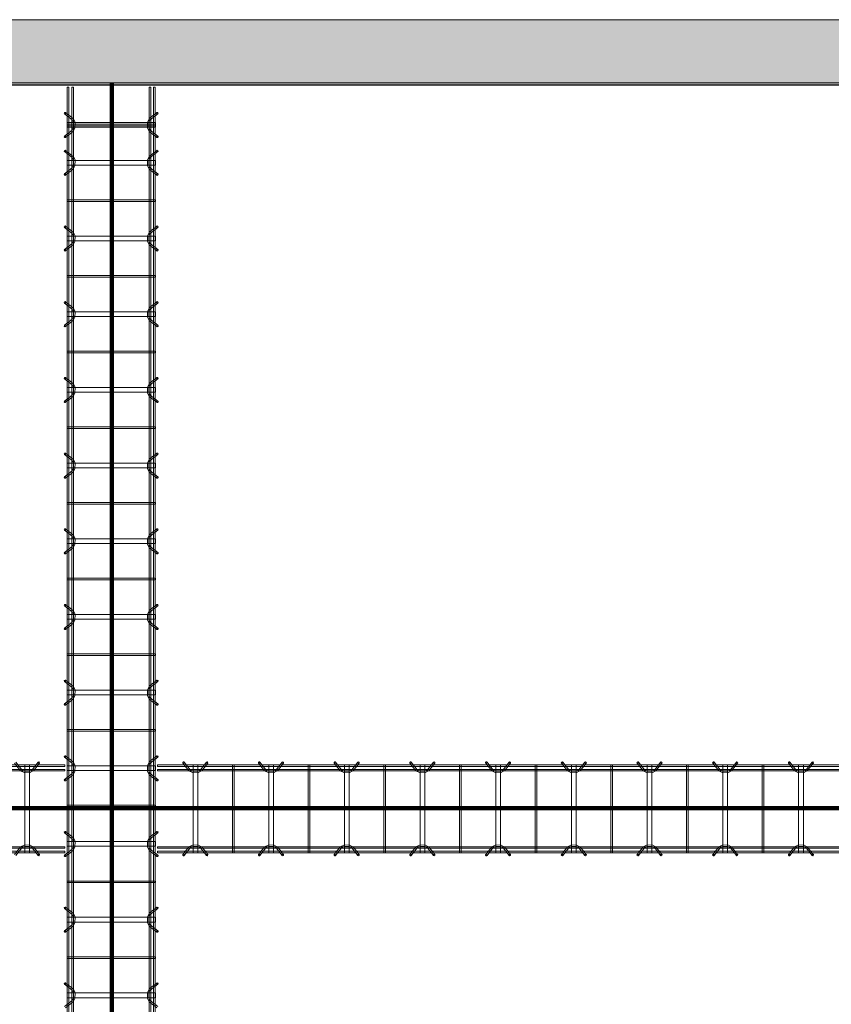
# Model space of a CAD drawing. Header units: inches. Extents: x -4136 to 1945, y -6639 to 12387.
# Tile 442 of 656: x -3332 to -3204, y 11931 to 12087. Entities that reach past the tile are written whole.
import ezdxf

# ---------------------------------------------------------------- set-up
doc = ezdxf.new("R2010")
doc.units = ezdxf.units.IN
doc.header["$MEASUREMENT"] = 0
for name, color, linetype, lineweight in [('A-FLOR', 7, 'Continuous', 9), ('A-GENM', 7, 'Continuous', 9), ('A-WALL-PATT', 7, 'Continuous', 18), ('S-BEAM', 7, 'Continuous', 9), ('S-FNDN', 7, 'Continuous', 9)]:
    doc.layers.add(name, color=color, linetype=linetype, lineweight=lineweight)

# ---------------------------------------------------------------- blocks, each defined once
blk = doc.blocks.new('Dowel bar assembly - Dowel bar assembly-674226-SLAB ON GROUND JOINTS')
at = {"layer": 'S-BEAM', "color": 253, "true_color": 0xaaaaaa}
for p, q in [((148.75, 1.98), (0, 1.98)), ((0, 1.98), (0, 1.72)), ((0, 1.72), (0, 1.98)), ((0, 1.72), (148.75, 1.72)), ((4.02, 2.23), (4.97, 1.03)), ((5.18, 1.19), (4.23, 2.39)), ((5.63, 1.99), (5.63, -12.01)), ((6.38, 1.99), (5.63, 1.99)), ((5.63, 1.99), (6.38, 1.99)), ((6.38, -12.01), (6.38, 1.99)), ((7.76, 2.39), (6.81, 1.19)), ((7.01, 1.03), (7.96, 2.23)), ((11.87, 1.99), (11.87, -12.01)), ((12.13, 1.99), (11.87, 1.99)), ((11.87, 1.99), (12.13, 1.99)), ((12.13, -12.01), (12.13, 1.99)), ((16.02, 2.23), (16.97, 1.03)), ((17.18, 1.19), (16.23, 2.39)), ((17.63, 1.99), (17.63, -12.01)), ((18.38, 1.99), (17.63, 1.99)), ((17.63, 1.99), (18.38, 1.99)), ((18.38, -12.01), (18.38, 1.99)), ((19.76, 2.39), (18.81, 1.19)), ((19.01, 1.03), (19.96, 2.23)), ((23.87, 1.99), (23.87, -12.01)), ((24.13, 1.99), (23.87, 1.99)), ((23.87, 1.99), (24.13, 1.99)), ((24.13, -12.01), (24.13, 1.99)), ((28.02, 2.23), (28.97, 1.03)), ((29.18, 1.19), (28.23, 2.39)), ((29.63, 1.99), (29.63, -12.01)), ((30.38, 1.99), (29.63, 1.99)), ((29.63, 1.99), (30.38, 1.99)), ((30.38, -12.01), (30.38, 1.99)), ((31.76, 2.39), (30.81, 1.19)), ((31.01, 1.03), (31.96, 2.23)), ((35.87, 1.99), (35.87, -12.01)), ((36.13, 1.99), (35.87, 1.99)), ((35.87, 1.99), (36.13, 1.99)), ((36.13, -12.01), (36.13, 1.99)), ((40.02, 2.23), (40.97, 1.03)), ((41.18, 1.19), (40.23, 2.39)), ((41.63, 1.99), (41.63, -12.01)), ((42.38, 1.99), (41.63, 1.99)), ((41.63, 1.99), (42.38, 1.99)), ((42.38, -12.01), (42.38, 1.99)), ((43.76, 2.39), (42.81, 1.19)), ((43.01, 1.03), (43.96, 2.23)), ((47.87, 1.99), (47.87, -12.01)), ((48.13, 1.99), (47.87, 1.99)), ((47.87, 1.99), (48.13, 1.99)), ((48.13, -12.01), (48.13, 1.99)), ((52.02, 2.23), (52.97, 1.03)), ((53.18, 1.19), (52.23, 2.39)), ((53.63, 1.99), (53.63, -12.01)), ((54.38, 1.99), (53.63, 1.99)), ((53.63, 1.99), (54.38, 1.99)), ((54.38, -12.01), (54.38, 1.99)), ((55.76, 2.39), (54.81, 1.19)), ((55.01, 1.03), (55.96, 2.23)), ((59.87, 1.99), (59.87, -12.01)), ((60.13, 1.99), (59.87, 1.99)), ((59.87, 1.99), (60.13, 1.99)), ((60.13, -12.01), (60.13, 1.99)), ((64.02, 2.23), (64.97, 1.03)), ((65.18, 1.19), (64.23, 2.39)), ((65.63, 1.99), (65.63, -12.01)), ((66.38, 1.99), (65.63, 1.99)), ((65.63, 1.99), (66.38, 1.99)), ((66.38, -12.01), (66.38, 1.99)), ((67.76, 2.39), (66.81, 1.19)), ((67.01, 1.03), (67.96, 2.23)), ((71.87, 1.99), (71.87, -12.01)), ((72.13, 1.99), (71.87, 1.99)), ((71.87, 1.99), (72.13, 1.99)), ((72.13, -12.01), (72.13, 1.99)), ((76.02, 2.23), (76.97, 1.03)), ((77.18, 1.19), (76.23, 2.39)), ((77.63, 1.99), (77.63, -12.01)), ((78.38, 1.99), (77.63, 1.99)), ((77.63, 1.99), (78.38, 1.99)), ((78.38, -12.01), (78.38, 1.99)), ((79.76, 2.39), (78.81, 1.19)), ((79.01, 1.03), (79.96, 2.23)), ((83.87, 1.99), (83.87, -12.01)), ((84.13, 1.99), (83.87, 1.99)), ((83.87, 1.99), (84.13, 1.99)), ((84.13, -12.01), (84.13, 1.99)), ((88.02, 2.23), (88.97, 1.03)), ((89.18, 1.19), (88.23, 2.39)), ((89.63, 1.99), (89.63, -12.01)), ((90.38, 1.99), (89.63, 1.99)), ((89.63, 1.99), (90.38, 1.99)), ((90.38, -12.01), (90.38, 1.99)), ((91.76, 2.39), (90.81, 1.19)), ((91.01, 1.03), (91.96, 2.23)), ((95.87, 1.99), (95.87, -12.01)), ((96.13, 1.99), (95.87, 1.99)), ((95.87, 1.99), (96.13, 1.99)), ((96.13, -12.01), (96.13, 1.99)), ((100.02, 2.23), (100.97, 1.03)), ((101.18, 1.19), (100.23, 2.39)), ((101.63, 1.99), (101.63, -12.01)), ((102.38, 1.99), (101.63, 1.99)), ((101.63, 1.99), (102.38, 1.99)), ((102.38, -12.01), (102.38, 1.99)), ((103.76, 2.39), (102.81, 1.19)), ((103.01, 1.03), (103.96, 2.23)), ((148.75, 1.25), (0, 1.25)), ((0, 0.99), (0, 1.25)), ((0, 1.25), (0, 0.99)), ((0, 0.99), (148.75, 0.99)), ((148.75, -11.01), (0, -11.01)), ((0, -11.27), (0, -11.01)), ((0, -11.01), (0, -11.27)), ((0, -11.27), (148.75, -11.27)), ((148.75, -11.74), (0, -11.74)), ((0, -12), (0, -11.74)), ((0, -11.74), (0, -12)), ((0, -12), (148.75, -12)), ((4.97, -11.05), (4.02, -12.25)), ((4.23, -12.41), (5.18, -11.21)), ((6.38, -12.01), (5.63, -12.01)), ((5.63, -12.01), (6.38, -12.01)), ((6.81, -11.21), (7.76, -12.41)), ((7.96, -12.25), (7.01, -11.05)), ((12.13, -12.01), (11.87, -12.01)), ((11.87, -12.01), (12.13, -12.01)), ((16.97, -11.05), (16.02, -12.25)), ((16.23, -12.41), (17.18, -11.21)), ((18.38, -12.01), (17.63, -12.01)), ((17.63, -12.01), (18.38, -12.01)), ((18.81, -11.21), (19.76, -12.41)), ((19.96, -12.25), (19.01, -11.05)), ((24.13, -12.01), (23.87, -12.01)), ((23.87, -12.01), (24.13, -12.01)), ((28.97, -11.05), (28.02, -12.25)), ((28.23, -12.41), (29.18, -11.21)), ((30.38, -12.01), (29.63, -12.01)), ((29.63, -12.01), (30.38, -12.01)), ((30.81, -11.21), (31.76, -12.41)), ((31.96, -12.25), (31.01, -11.05)), ((36.13, -12.01), (35.87, -12.01)), ((35.87, -12.01), (36.13, -12.01)), ((40.97, -11.05), (40.02, -12.25)), ((40.23, -12.41), (41.18, -11.21)), ((42.38, -12.01), (41.63, -12.01)), ((41.63, -12.01), (42.38, -12.01)), ((42.81, -11.21), (43.76, -12.41)), ((43.96, -12.25), (43.01, -11.05)), ((48.13, -12.01), (47.87, -12.01)), ((47.87, -12.01), (48.13, -12.01)), ((52.97, -11.05), (52.02, -12.25)), ((52.23, -12.41), (53.18, -11.21)), ((54.38, -12.01), (53.63, -12.01)), ((53.63, -12.01), (54.38, -12.01)), ((54.81, -11.21), (55.76, -12.41)), ((55.96, -12.25), (55.01, -11.05)), ((60.13, -12.01), (59.87, -12.01)), ((59.87, -12.01), (60.13, -12.01)), ((64.97, -11.05), (64.02, -12.25)), ((64.23, -12.41), (65.18, -11.21)), ((66.38, -12.01), (65.63, -12.01)), ((65.63, -12.01), (66.38, -12.01)), ((66.81, -11.21), (67.76, -12.41)), ((67.96, -12.25), (67.01, -11.05)), ((72.13, -12.01), (71.87, -12.01)), ((71.87, -12.01), (72.13, -12.01)), ((76.97, -11.05), (76.02, -12.25)), ((76.23, -12.41), (77.18, -11.21)), ((78.38, -12.01), (77.63, -12.01)), ((77.63, -12.01), (78.38, -12.01)), ((78.81, -11.21), (79.76, -12.41)), ((79.96, -12.25), (79.01, -11.05)), ((84.13, -12.01), (83.87, -12.01)), ((83.87, -12.01), (84.13, -12.01)), ((88.97, -11.05), (88.02, -12.25)), ((88.23, -12.41), (89.18, -11.21)), ((90.38, -12.01), (89.63, -12.01)), ((89.63, -12.01), (90.38, -12.01)), ((90.81, -11.21), (91.76, -12.41)), ((91.96, -12.25), (91.01, -11.05)), ((96.13, -12.01), (95.87, -12.01)), ((95.87, -12.01), (96.13, -12.01)), ((100.97, -11.05), (100.02, -12.25)), ((100.23, -12.41), (101.18, -11.21)), ((102.38, -12.01), (101.63, -12.01)), ((101.63, -12.01), (102.38, -12.01)), ((102.81, -11.21), (103.76, -12.41)), ((103.96, -12.25), (103.01, -11.05))]:
    blk.add_line(p, q, dxfattribs=at)
at = {"layer": 'S-BEAM', "color": 253, "true_color": 0xaaaaaa, "flags": 128}
for points in [[(4.97, 1.03), (5.53, 0.73), (6.39, 0.72), (6.97, 0.99), (7.01, 1.03)], [(5.18, 1.19), (5.62, 0.97), (6.38, 0.98), (6.81, 1.19)], [(16.97, 1.03), (17.53, 0.73), (18.39, 0.72), (18.97, 0.99), (19.01, 1.03)], [(17.18, 1.19), (17.62, 0.97), (18.38, 0.98), (18.81, 1.19)], [(28.97, 1.03), (29.53, 0.73), (30.39, 0.72), (30.97, 0.99), (31.01, 1.03)], [(29.18, 1.19), (29.62, 0.97), (30.38, 0.98), (30.81, 1.19)], [(40.97, 1.03), (41.53, 0.73), (42.39, 0.72), (42.97, 0.99), (43.01, 1.03)], [(41.18, 1.19), (41.62, 0.97), (42.38, 0.98), (42.81, 1.19)], [(52.97, 1.03), (53.53, 0.73), (54.39, 0.72), (54.97, 0.99), (55.01, 1.03)], [(53.18, 1.19), (53.62, 0.97), (54.38, 0.98), (54.81, 1.19)], [(64.97, 1.03), (65.53, 0.73), (66.39, 0.72), (66.97, 0.99), (67.01, 1.03)], [(65.18, 1.19), (65.62, 0.97), (66.38, 0.98), (66.81, 1.19)], [(76.97, 1.03), (77.53, 0.73), (78.39, 0.72), (78.97, 0.99), (79.01, 1.03)], [(77.18, 1.19), (77.62, 0.97), (78.38, 0.98), (78.81, 1.19)], [(88.97, 1.03), (89.53, 0.73), (90.39, 0.72), (90.97, 0.99), (91.01, 1.03)], [(89.18, 1.19), (89.62, 0.97), (90.38, 0.98), (90.81, 1.19)], [(100.97, 1.03), (101.53, 0.73), (102.39, 0.72), (102.97, 0.99), (103.01, 1.03)], [(101.18, 1.19), (101.62, 0.97), (102.38, 0.98), (102.81, 1.19)], [(4.97, -11.05), (5.53, -10.75), (6.39, -10.74), (6.97, -11.01), (7.01, -11.05)], [(16.97, -11.05), (17.53, -10.75), (18.39, -10.74), (18.97, -11.01), (19.01, -11.05)], [(28.97, -11.05), (29.53, -10.75), (30.39, -10.74), (30.97, -11.01), (31.01, -11.05)], [(40.97, -11.05), (41.53, -10.75), (42.39, -10.74), (42.97, -11.01), (43.01, -11.05)], [(52.97, -11.05), (53.53, -10.75), (54.39, -10.74), (54.97, -11.01), (55.01, -11.05)], [(64.97, -11.05), (65.53, -10.75), (66.39, -10.74), (66.97, -11.01), (67.01, -11.05)], [(76.97, -11.05), (77.53, -10.75), (78.39, -10.74), (78.97, -11.01), (79.01, -11.05)], [(88.97, -11.05), (89.53, -10.75), (90.39, -10.74), (90.97, -11.01), (91.01, -11.05)], [(100.97, -11.05), (101.53, -10.75), (102.39, -10.74), (102.97, -11.01), (103.01, -11.05)], [(5.18, -11.21), (5.62, -10.99), (6.38, -11), (6.81, -11.21)], [(17.18, -11.21), (17.62, -10.99), (18.38, -11), (18.81, -11.21)], [(29.18, -11.21), (29.62, -10.99), (30.38, -11), (30.81, -11.21)], [(41.18, -11.21), (41.62, -10.99), (42.38, -11), (42.81, -11.21)], [(53.18, -11.21), (53.62, -10.99), (54.38, -11), (54.81, -11.21)], [(65.18, -11.21), (65.62, -10.99), (66.38, -11), (66.81, -11.21)], [(77.18, -11.21), (77.62, -10.99), (78.38, -11), (78.81, -11.21)], [(89.18, -11.21), (89.62, -10.99), (90.38, -11), (90.81, -11.21)], [(101.18, -11.21), (101.62, -10.99), (102.38, -11), (102.81, -11.21)]]:
    blk.add_lwpolyline(points, dxfattribs=at)
at = {"layer": 'S-BEAM', "color": 253, "true_color": 0xaaaaaa}
for centre, major_axis, start_param, end_param in [((4.12, 2.31), (0.101, 0.08), 5.709265, 8.850858), ((4.12, 2.31), (0.101, 0.08), 2.567673, 5.709265), ((7.86, 2.31), (-0.101, 0.08), 3.715513, 6.857105), ((7.86, 2.31), (-0.101, 0.08), 0.57392, 3.715513), ((16.12, 2.31), (0.101, 0.08), 5.709265, 8.850858), ((16.12, 2.31), (0.101, 0.08), 2.567673, 5.709265), ((19.86, 2.31), (-0.101, 0.08), 3.715513, 6.857105), ((19.86, 2.31), (-0.101, 0.08), 0.57392, 3.715513), ((28.12, 2.31), (0.101, 0.08), 5.709265, 8.850858), ((28.12, 2.31), (0.101, 0.08), 2.567673, 5.709265), ((31.86, 2.31), (-0.101, 0.08), 3.715513, 6.857105), ((31.86, 2.31), (-0.101, 0.08), 0.57392, 3.715513), ((40.12, 2.31), (0.101, 0.08), 5.709265, 8.850858), ((40.12, 2.31), (0.101, 0.08), 2.567673, 5.709265), ((43.86, 2.31), (-0.101, 0.08), 3.715513, 6.857105), ((43.86, 2.31), (-0.101, 0.08), 0.57392, 3.715513), ((52.12, 2.31), (0.101, 0.08), 5.709265, 8.850858), ((52.12, 2.31), (0.101, 0.08), 2.567673, 5.709265), ((55.86, 2.31), (-0.101, 0.08), 3.715513, 6.857105), ((55.86, 2.31), (-0.101, 0.08), 0.57392, 3.715513), ((64.12, 2.31), (0.101, 0.08), 5.709265, 8.850858), ((64.12, 2.31), (0.101, 0.08), 2.567673, 5.709265), ((67.86, 2.31), (-0.101, 0.08), 3.715513, 6.857105), ((67.86, 2.31), (-0.101, 0.08), 0.57392, 3.715513), ((76.12, 2.31), (0.101, 0.08), 5.709265, 8.850858), ((76.12, 2.31), (0.101, 0.08), 2.567673, 5.709265), ((79.86, 2.31), (-0.101, 0.08), 3.715513, 6.857105), ((79.86, 2.31), (-0.101, 0.08), 0.57392, 3.715513), ((88.12, 2.31), (0.101, 0.08), 5.709265, 8.850858), ((88.12, 2.31), (0.101, 0.08), 2.567673, 5.709265), ((91.86, 2.31), (-0.101, 0.08), 3.715513, 6.857105), ((91.86, 2.31), (-0.101, 0.08), 0.57392, 3.715513), ((100.12, 2.31), (0.101, 0.08), 5.709265, 8.850858), ((100.12, 2.31), (0.101, 0.08), 2.567673, 5.709265), ((103.86, 2.31), (-0.101, 0.08), 3.715513, 6.857105), ((103.86, 2.31), (-0.101, 0.08), 0.57392, 3.715513), ((4.12, -12.33), (-0.101, 0.08), 3.715513, 6.857105), ((4.12, -12.33), (-0.101, 0.08), 0.57392, 3.715513), ((7.86, -12.33), (0.101, 0.08), 5.709265, 8.850858), ((7.86, -12.33), (0.101, 0.08), 2.567673, 5.709265), ((16.12, -12.33), (-0.101, 0.08), 3.715513, 6.857105), ((16.12, -12.33), (-0.101, 0.08), 0.57392, 3.715513), ((19.86, -12.33), (0.101, 0.08), 5.709265, 8.850858), ((19.86, -12.33), (0.101, 0.08), 2.567673, 5.709265), ((28.12, -12.33), (-0.101, 0.08), 3.715513, 6.857105), ((28.12, -12.33), (-0.101, 0.08), 0.57392, 3.715513), ((31.86, -12.33), (0.101, 0.08), 5.709265, 8.850858), ((31.86, -12.33), (0.101, 0.08), 2.567673, 5.709265), ((40.12, -12.33), (-0.101, 0.08), 3.715513, 6.857105), ((40.12, -12.33), (-0.101, 0.08), 0.57392, 3.715513), ((43.86, -12.33), (0.101, 0.08), 5.709265, 8.850858), ((43.86, -12.33), (0.101, 0.08), 2.567673, 5.709265), ((52.12, -12.33), (-0.101, 0.08), 3.715513, 6.857105), ((52.12, -12.33), (-0.101, 0.08), 0.57392, 3.715513), ((55.86, -12.33), (0.101, 0.08), 5.709265, 8.850858), ((55.86, -12.33), (0.101, 0.08), 2.567673, 5.709265), ((64.12, -12.33), (-0.101, 0.08), 3.715513, 6.857105), ((64.12, -12.33), (-0.101, 0.08), 0.57392, 3.715513), ((67.86, -12.33), (0.101, 0.08), 5.709265, 8.850858), ((67.86, -12.33), (0.101, 0.08), 2.567673, 5.709265), ((76.12, -12.33), (-0.101, 0.08), 3.715513, 6.857105), ((76.12, -12.33), (-0.101, 0.08), 0.57392, 3.715513), ((79.86, -12.33), (0.101, 0.08), 5.709265, 8.850858), ((79.86, -12.33), (0.101, 0.08), 2.567673, 5.709265), ((88.12, -12.33), (-0.101, 0.08), 3.715513, 6.857105), ((88.12, -12.33), (-0.101, 0.08), 0.57392, 3.715513), ((91.86, -12.33), (0.101, 0.08), 5.709265, 8.850858), ((91.86, -12.33), (0.101, 0.08), 2.567673, 5.709265), ((100.12, -12.33), (-0.101, 0.08), 3.715513, 6.857105), ((100.12, -12.33), (-0.101, 0.08), 0.57392, 3.715513), ((103.86, -12.33), (0.101, 0.08), 5.709265, 8.850858), ((103.86, -12.33), (0.101, 0.08), 2.567673, 5.709265)]:
    blk.add_ellipse(centre, major_axis=major_axis, ratio=0.816528, start_param=start_param, end_param=end_param, dxfattribs=at)
blk = doc.blocks.new('Dowel bar assembly - Dowel bar assembly-674339-SLAB ON GROUND JOINTS')
at = {"layer": 'S-BEAM', "color": 253, "true_color": 0xaaaaaa}
for p, q in [((149.05, 1.98), (0, 1.98)), ((0, 1.72), (149.05, 1.72)), ((141.08, 2.23), (142.02, 1.03)), ((142.23, 1.19), (141.28, 2.39)), ((142.68, 1.99), (142.68, -12.01)), ((143.43, 1.99), (142.68, 1.99)), ((142.68, 1.99), (143.43, 1.99)), ((143.43, -12.01), (143.43, 1.99)), ((144.81, 2.39), (143.86, 1.19)), ((144.06, 1.03), (145.01, 2.23)), ((149.05, 1.98), (149.05, 1.72)), ((149.05, 1.72), (149.05, 1.98)), ((149.05, 1.25), (0, 1.25)), ((0, 0.99), (149.05, 0.99)), ((149.05, 0.99), (149.05, 1.25)), ((149.05, 1.25), (149.05, 0.99)), ((149.05, -11.01), (0, -11.01)), ((0, -11.27), (149.05, -11.27)), ((149.05, -11.74), (0, -11.74)), ((0, -12), (149.05, -12)), ((142.02, -11.05), (141.08, -12.25)), ((141.28, -12.41), (142.23, -11.21)), ((143.43, -12.01), (142.68, -12.01)), ((142.68, -12.01), (143.43, -12.01)), ((143.86, -11.21), (144.81, -12.41)), ((145.01, -12.25), (144.06, -11.05)), ((149.05, -11.27), (149.05, -11.01)), ((149.05, -11.01), (149.05, -11.27)), ((149.05, -12), (149.05, -11.74)), ((149.05, -11.74), (149.05, -12))]:
    blk.add_line(p, q, dxfattribs=at)
at = {"layer": 'S-BEAM', "color": 253, "true_color": 0xaaaaaa, "flags": 128}
for points in [[(142.02, 1.03), (142.58, 0.73), (143.44, 0.72), (144.02, 0.99), (144.06, 1.03)], [(142.23, 1.19), (142.68, 0.97), (143.43, 0.98), (143.86, 1.19)], [(142.02, -11.05), (142.58, -10.75), (143.44, -10.74), (144.02, -11.01), (144.06, -11.05)], [(142.23, -11.21), (142.68, -10.99), (143.43, -11), (143.86, -11.21)]]:
    blk.add_lwpolyline(points, dxfattribs=at)
at = {"layer": 'S-BEAM', "color": 253, "true_color": 0xaaaaaa}
for centre, major_axis, start_param, end_param in [((144.91, 2.31), (-0.101, 0.08), 3.715513, 6.857105), ((144.91, 2.31), (-0.101, 0.08), 0.57392, 3.715513), ((144.91, -12.33), (0.101, 0.08), 5.709265, 8.850858), ((144.91, -12.33), (0.101, 0.08), 2.567673, 5.709265)]:
    blk.add_ellipse(centre, major_axis=major_axis, ratio=0.816528, start_param=start_param, end_param=end_param, dxfattribs=at)
blk = doc.blocks.new('Dowel bar assembly - Dowel bar assembly-676441-SLAB ON GROUND JOINTS')
at = {"layer": 'S-BEAM', "color": 253, "true_color": 0xaaaaaa}
for p, q in [((294, 1.98), (0, 1.98)), ((0, 1.72), (294, 1.72)), ((148.02, 2.23), (148.97, 1.03)), ((149.18, 1.19), (148.23, 2.39)), ((149.63, 1.99), (149.63, -12.01)), ((150.38, 1.99), (149.63, 1.99)), ((149.63, 1.99), (150.38, 1.99)), ((150.38, -12.01), (150.38, 1.99)), ((151.76, 2.39), (150.81, 1.19)), ((151.01, 1.03), (151.96, 2.23)), ((155.87, 1.99), (155.87, -12.01)), ((156.13, 1.99), (155.87, 1.99)), ((155.87, 1.99), (156.13, 1.99)), ((156.13, -12.01), (156.13, 1.99)), ((160.02, 2.23), (160.97, 1.03)), ((161.18, 1.19), (160.23, 2.39)), ((161.63, 1.99), (161.63, -12.01)), ((162.38, 1.99), (161.63, 1.99)), ((161.63, 1.99), (162.38, 1.99)), ((162.38, -12.01), (162.38, 1.99)), ((163.76, 2.39), (162.81, 1.19)), ((163.01, 1.03), (163.96, 2.23)), ((167.87, 1.99), (167.87, -12.01)), ((168.13, 1.99), (167.87, 1.99)), ((167.87, 1.99), (168.13, 1.99)), ((168.13, -12.01), (168.13, 1.99)), ((172.02, 2.23), (172.97, 1.03)), ((173.18, 1.19), (172.23, 2.39)), ((173.63, 1.99), (173.63, -12.01)), ((174.38, 1.99), (173.63, 1.99)), ((173.63, 1.99), (174.38, 1.99)), ((174.38, -12.01), (174.38, 1.99)), ((175.76, 2.39), (174.81, 1.19)), ((175.01, 1.03), (175.96, 2.23)), ((179.87, 1.99), (179.87, -12.01)), ((180.13, 1.99), (179.87, 1.99)), ((179.87, 1.99), (180.13, 1.99)), ((180.13, -12.01), (180.13, 1.99)), ((184.02, 2.23), (184.97, 1.03)), ((185.18, 1.19), (184.23, 2.39)), ((185.63, 1.99), (185.63, -12.01)), ((186.38, 1.99), (185.63, 1.99)), ((185.63, 1.99), (186.38, 1.99)), ((186.38, -12.01), (186.38, 1.99)), ((187.76, 2.39), (186.81, 1.19)), ((187.01, 1.03), (187.96, 2.23)), ((191.87, 1.99), (191.87, -12.01)), ((192.13, 1.99), (191.87, 1.99)), ((191.87, 1.99), (192.13, 1.99)), ((192.13, -12.01), (192.13, 1.99)), ((196.02, 2.23), (196.97, 1.03)), ((197.18, 1.19), (196.23, 2.39)), ((197.63, 1.99), (197.63, -12.01)), ((198.38, 1.99), (197.63, 1.99)), ((197.63, 1.99), (198.38, 1.99)), ((198.38, -12.01), (198.38, 1.99)), ((199.76, 2.39), (198.81, 1.19)), ((199.01, 1.03), (199.96, 2.23)), ((203.87, 1.99), (203.87, -12.01)), ((204.13, 1.99), (203.87, 1.99)), ((203.87, 1.99), (204.13, 1.99)), ((204.13, -12.01), (204.13, 1.99)), ((208.02, 2.23), (208.97, 1.03)), ((209.18, 1.19), (208.23, 2.39)), ((209.63, 1.99), (209.63, -12.01)), ((210.38, 1.99), (209.63, 1.99)), ((209.63, 1.99), (210.38, 1.99)), ((210.38, -12.01), (210.38, 1.99)), ((211.76, 2.39), (210.81, 1.19)), ((211.01, 1.03), (211.96, 2.23)), ((215.87, 1.99), (215.87, -12.01)), ((216.13, 1.99), (215.87, 1.99)), ((215.87, 1.99), (216.13, 1.99)), ((216.13, -12.01), (216.13, 1.99)), ((220.02, 2.23), (220.97, 1.03)), ((221.18, 1.19), (220.23, 2.39)), ((221.63, 1.99), (221.63, -12.01)), ((222.38, 1.99), (221.63, 1.99)), ((221.63, 1.99), (222.38, 1.99)), ((222.38, -12.01), (222.38, 1.99)), ((223.76, 2.39), (222.81, 1.19)), ((223.01, 1.03), (223.96, 2.23)), ((227.87, 1.99), (227.87, -12.01)), ((228.13, 1.99), (227.87, 1.99)), ((227.87, 1.99), (228.13, 1.99)), ((228.13, -12.01), (228.13, 1.99)), ((232.02, 2.23), (232.97, 1.03)), ((233.18, 1.19), (232.23, 2.39)), ((233.63, 1.99), (233.63, -12.01)), ((234.38, 1.99), (233.63, 1.99)), ((233.63, 1.99), (234.38, 1.99)), ((234.38, -12.01), (234.38, 1.99)), ((235.76, 2.39), (234.81, 1.19)), ((235.01, 1.03), (235.96, 2.23)), ((239.87, 1.99), (239.87, -12.01)), ((240.13, 1.99), (239.87, 1.99)), ((239.87, 1.99), (240.13, 1.99)), ((240.13, -12.01), (240.13, 1.99)), ((244.02, 2.23), (244.97, 1.03)), ((245.18, 1.19), (244.23, 2.39)), ((245.63, 1.99), (245.63, -12.01)), ((246.38, 1.99), (245.63, 1.99)), ((245.63, 1.99), (246.38, 1.99)), ((246.38, -12.01), (246.38, 1.99)), ((247.76, 2.39), (246.81, 1.19)), ((247.01, 1.03), (247.96, 2.23)), ((251.87, 1.99), (251.87, -12.01)), ((252.13, 1.99), (251.87, 1.99)), ((251.87, 1.99), (252.13, 1.99)), ((252.13, -12.01), (252.13, 1.99)), ((256.02, 2.23), (256.97, 1.03)), ((257.18, 1.19), (256.23, 2.39)), ((257.63, 1.99), (257.63, -12.01)), ((258.38, 1.99), (257.63, 1.99)), ((257.63, 1.99), (258.38, 1.99)), ((258.38, -12.01), (258.38, 1.99)), ((259.76, 2.39), (258.81, 1.19)), ((259.01, 1.03), (259.96, 2.23)), ((263.87, 1.99), (263.87, -12.01)), ((264.13, 1.99), (263.87, 1.99)), ((263.87, 1.99), (264.13, 1.99)), ((264.13, -12.01), (264.13, 1.99)), ((268.02, 2.23), (268.97, 1.03)), ((269.18, 1.19), (268.23, 2.39)), ((269.63, 1.99), (269.63, -12.01)), ((270.38, 1.99), (269.63, 1.99)), ((269.63, 1.99), (270.38, 1.99)), ((270.38, -12.01), (270.38, 1.99)), ((271.76, 2.39), (270.81, 1.19)), ((271.01, 1.03), (271.96, 2.23)), ((275.87, 1.99), (275.87, -12.01)), ((276.13, 1.99), (275.87, 1.99)), ((275.87, 1.99), (276.13, 1.99)), ((276.13, -12.01), (276.13, 1.99)), ((280.02, 2.23), (280.97, 1.03)), ((281.18, 1.19), (280.23, 2.39)), ((281.63, 1.99), (281.63, -12.01)), ((282.38, 1.99), (281.63, 1.99)), ((281.63, 1.99), (282.38, 1.99)), ((282.38, -12.01), (282.38, 1.99)), ((283.76, 2.39), (282.81, 1.19)), ((283.01, 1.03), (283.96, 2.23)), ((286.02, 2.23), (286.97, 1.03)), ((287.18, 1.19), (286.23, 2.39)), ((287.63, 1.99), (287.63, -12.01)), ((288.38, 1.99), (287.63, 1.99)), ((287.63, 1.99), (288.38, 1.99)), ((287.87, 1.99), (287.87, -12.01)), ((288.13, 1.99), (287.87, 1.99)), ((287.87, 1.99), (288.13, 1.99)), ((288.13, -12.01), (288.13, 1.99)), ((288.38, -12.01), (288.38, 1.99)), ((289.76, 2.39), (288.81, 1.19)), ((289.01, 1.03), (289.96, 2.23)), ((294, 1.98), (294, 1.72)), ((294, 1.72), (294, 1.98)), ((294, 1.25), (0, 1.25)), ((0, 0.99), (294, 0.99)), ((294, 0.99), (294, 1.25)), ((294, 1.25), (294, 0.99)), ((294, -11.01), (0, -11.01)), ((0, -11.27), (294, -11.27)), ((294, -11.74), (0, -11.74)), ((0, -12), (294, -12)), ((148.97, -11.05), (148.02, -12.25)), ((148.23, -12.41), (149.18, -11.21)), ((150.38, -12.01), (149.63, -12.01)), ((149.63, -12.01), (150.38, -12.01)), ((150.81, -11.21), (151.76, -12.41)), ((151.96, -12.25), (151.01, -11.05)), ((156.13, -12.01), (155.87, -12.01)), ((155.87, -12.01), (156.13, -12.01)), ((160.97, -11.05), (160.02, -12.25)), ((160.23, -12.41), (161.18, -11.21)), ((162.38, -12.01), (161.63, -12.01)), ((161.63, -12.01), (162.38, -12.01)), ((162.81, -11.21), (163.76, -12.41)), ((163.96, -12.25), (163.01, -11.05)), ((168.13, -12.01), (167.87, -12.01)), ((167.87, -12.01), (168.13, -12.01)), ((172.97, -11.05), (172.02, -12.25)), ((172.23, -12.41), (173.18, -11.21)), ((174.38, -12.01), (173.63, -12.01)), ((173.63, -12.01), (174.38, -12.01)), ((174.81, -11.21), (175.76, -12.41)), ((175.96, -12.25), (175.01, -11.05)), ((180.13, -12.01), (179.87, -12.01)), ((179.87, -12.01), (180.13, -12.01)), ((184.97, -11.05), (184.02, -12.25)), ((184.23, -12.41), (185.18, -11.21)), ((186.38, -12.01), (185.63, -12.01)), ((185.63, -12.01), (186.38, -12.01)), ((186.81, -11.21), (187.76, -12.41)), ((187.96, -12.25), (187.01, -11.05)), ((192.13, -12.01), (191.87, -12.01)), ((191.87, -12.01), (192.13, -12.01)), ((196.97, -11.05), (196.02, -12.25)), ((196.23, -12.41), (197.18, -11.21)), ((198.38, -12.01), (197.63, -12.01)), ((197.63, -12.01), (198.38, -12.01)), ((198.81, -11.21), (199.76, -12.41)), ((199.96, -12.25), (199.01, -11.05)), ((204.13, -12.01), (203.87, -12.01)), ((203.87, -12.01), (204.13, -12.01)), ((208.97, -11.05), (208.02, -12.25)), ((208.23, -12.41), (209.18, -11.21)), ((210.38, -12.01), (209.63, -12.01)), ((209.63, -12.01), (210.38, -12.01)), ((210.81, -11.21), (211.76, -12.41)), ((211.96, -12.25), (211.01, -11.05)), ((216.13, -12.01), (215.87, -12.01)), ((215.87, -12.01), (216.13, -12.01)), ((220.97, -11.05), (220.02, -12.25)), ((220.23, -12.41), (221.18, -11.21)), ((222.38, -12.01), (221.63, -12.01)), ((221.63, -12.01), (222.38, -12.01)), ((222.81, -11.21), (223.76, -12.41)), ((223.96, -12.25), (223.01, -11.05)), ((228.13, -12.01), (227.87, -12.01)), ((227.87, -12.01), (228.13, -12.01)), ((232.97, -11.05), (232.02, -12.25)), ((232.23, -12.41), (233.18, -11.21)), ((234.38, -12.01), (233.63, -12.01)), ((233.63, -12.01), (234.38, -12.01)), ((234.81, -11.21), (235.76, -12.41)), ((235.96, -12.25), (235.01, -11.05)), ((240.13, -12.01), (239.87, -12.01)), ((239.87, -12.01), (240.13, -12.01)), ((244.97, -11.05), (244.02, -12.25)), ((244.23, -12.41), (245.18, -11.21)), ((246.38, -12.01), (245.63, -12.01)), ((245.63, -12.01), (246.38, -12.01)), ((246.81, -11.21), (247.76, -12.41)), ((247.96, -12.25), (247.01, -11.05)), ((252.13, -12.01), (251.87, -12.01)), ((251.87, -12.01), (252.13, -12.01)), ((256.97, -11.05), (256.02, -12.25)), ((256.23, -12.41), (257.18, -11.21)), ((258.38, -12.01), (257.63, -12.01)), ((257.63, -12.01), (258.38, -12.01)), ((258.81, -11.21), (259.76, -12.41)), ((259.96, -12.25), (259.01, -11.05)), ((264.13, -12.01), (263.87, -12.01)), ((263.87, -12.01), (264.13, -12.01)), ((268.97, -11.05), (268.02, -12.25)), ((268.23, -12.41), (269.18, -11.21)), ((270.38, -12.01), (269.63, -12.01)), ((269.63, -12.01), (270.38, -12.01)), ((270.81, -11.21), (271.76, -12.41)), ((271.96, -12.25), (271.01, -11.05)), ((276.13, -12.01), (275.87, -12.01)), ((275.87, -12.01), (276.13, -12.01)), ((280.97, -11.05), (280.02, -12.25)), ((280.23, -12.41), (281.18, -11.21)), ((282.38, -12.01), (281.63, -12.01)), ((281.63, -12.01), (282.38, -12.01)), ((282.81, -11.21), (283.76, -12.41)), ((283.96, -12.25), (283.01, -11.05)), ((286.97, -11.05), (286.02, -12.25)), ((286.23, -12.41), (287.18, -11.21)), ((288.38, -12.01), (287.63, -12.01)), ((287.63, -12.01), (288.38, -12.01)), ((288.13, -12.01), (287.87, -12.01)), ((287.87, -12.01), (288.13, -12.01)), ((288.81, -11.21), (289.76, -12.41)), ((289.96, -12.25), (289.01, -11.05)), ((294, -11.27), (294, -11.01)), ((294, -11.01), (294, -11.27)), ((294, -12), (294, -11.74)), ((294, -11.74), (294, -12))]:
    blk.add_line(p, q, dxfattribs=at)
at = {"layer": 'S-BEAM', "color": 253, "true_color": 0xaaaaaa, "flags": 128}
for points in [[(148.97, 1.03), (149.53, 0.73), (150.39, 0.72), (150.97, 0.99), (151.01, 1.03)], [(149.18, 1.19), (149.62, 0.97), (150.38, 0.98), (150.81, 1.19)], [(160.97, 1.03), (161.53, 0.73), (162.39, 0.72), (162.97, 0.99), (163.01, 1.03)], [(161.18, 1.19), (161.62, 0.97), (162.38, 0.98), (162.81, 1.19)], [(172.97, 1.03), (173.53, 0.73), (174.39, 0.72), (174.97, 0.99), (175.01, 1.03)], [(173.18, 1.19), (173.62, 0.97), (174.38, 0.98), (174.81, 1.19)], [(184.97, 1.03), (185.53, 0.73), (186.39, 0.72), (186.97, 0.99), (187.01, 1.03)], [(185.18, 1.19), (185.62, 0.97), (186.38, 0.98), (186.81, 1.19)], [(196.97, 1.03), (197.53, 0.73), (198.39, 0.72), (198.97, 0.99), (199.01, 1.03)], [(197.18, 1.19), (197.62, 0.97), (198.38, 0.98), (198.81, 1.19)], [(208.97, 1.03), (209.53, 0.73), (210.39, 0.72), (210.97, 0.99), (211.01, 1.03)], [(209.18, 1.19), (209.62, 0.97), (210.38, 0.98), (210.81, 1.19)], [(220.97, 1.03), (221.53, 0.73), (222.39, 0.72), (222.97, 0.99), (223.01, 1.03)], [(221.18, 1.19), (221.62, 0.97), (222.38, 0.98), (222.81, 1.19)], [(232.97, 1.03), (233.53, 0.73), (234.39, 0.72), (234.97, 0.99), (235.01, 1.03)], [(233.18, 1.19), (233.62, 0.97), (234.38, 0.98), (234.81, 1.19)], [(244.97, 1.03), (245.53, 0.73), (246.39, 0.72), (246.97, 0.99), (247.01, 1.03)], [(245.18, 1.19), (245.62, 0.97), (246.38, 0.98), (246.81, 1.19)], [(256.97, 1.03), (257.53, 0.73), (258.39, 0.72), (258.97, 0.99), (259.01, 1.03)], [(257.18, 1.19), (257.62, 0.97), (258.38, 0.98), (258.81, 1.19)], [(268.97, 1.03), (269.53, 0.73), (270.39, 0.72), (270.97, 0.99), (271.01, 1.03)], [(269.18, 1.19), (269.62, 0.97), (270.38, 0.98), (270.81, 1.19)], [(280.97, 1.03), (281.53, 0.73), (282.39, 0.72), (282.97, 0.99), (283.01, 1.03)], [(281.18, 1.19), (281.62, 0.97), (282.38, 0.98), (282.81, 1.19)], [(286.97, 1.03), (287.53, 0.73), (288.39, 0.72), (288.97, 0.99), (289.01, 1.03)], [(287.18, 1.19), (287.62, 0.97), (288.38, 0.98), (288.81, 1.19)], [(148.97, -11.05), (149.53, -10.75), (150.39, -10.74), (150.97, -11.01), (151.01, -11.05)], [(160.97, -11.05), (161.53, -10.75), (162.39, -10.74), (162.97, -11.01), (163.01, -11.05)], [(172.97, -11.05), (173.53, -10.75), (174.39, -10.74), (174.97, -11.01), (175.01, -11.05)], [(184.97, -11.05), (185.53, -10.75), (186.39, -10.74), (186.97, -11.01), (187.01, -11.05)], [(196.97, -11.05), (197.53, -10.75), (198.39, -10.74), (198.97, -11.01), (199.01, -11.05)], [(208.97, -11.05), (209.53, -10.75), (210.39, -10.74), (210.97, -11.01), (211.01, -11.05)], [(220.97, -11.05), (221.53, -10.75), (222.39, -10.74), (222.97, -11.01), (223.01, -11.05)], [(232.97, -11.05), (233.53, -10.75), (234.39, -10.74), (234.97, -11.01), (235.01, -11.05)], [(244.97, -11.05), (245.53, -10.75), (246.39, -10.74), (246.97, -11.01), (247.01, -11.05)], [(256.97, -11.05), (257.53, -10.75), (258.39, -10.74), (258.97, -11.01), (259.01, -11.05)], [(268.97, -11.05), (269.53, -10.75), (270.39, -10.74), (270.97, -11.01), (271.01, -11.05)], [(280.97, -11.05), (281.53, -10.75), (282.39, -10.74), (282.97, -11.01), (283.01, -11.05)], [(286.97, -11.05), (287.53, -10.75), (288.39, -10.74), (288.97, -11.01), (289.01, -11.05)], [(149.18, -11.21), (149.62, -10.99), (150.38, -11), (150.81, -11.21)], [(161.18, -11.21), (161.62, -10.99), (162.38, -11), (162.81, -11.21)], [(173.18, -11.21), (173.62, -10.99), (174.38, -11), (174.81, -11.21)], [(185.18, -11.21), (185.62, -10.99), (186.38, -11), (186.81, -11.21)], [(197.18, -11.21), (197.62, -10.99), (198.38, -11), (198.81, -11.21)], [(209.18, -11.21), (209.62, -10.99), (210.38, -11), (210.81, -11.21)], [(221.18, -11.21), (221.62, -10.99), (222.38, -11), (222.81, -11.21)], [(233.18, -11.21), (233.62, -10.99), (234.38, -11), (234.81, -11.21)], [(245.18, -11.21), (245.62, -10.99), (246.38, -11), (246.81, -11.21)], [(257.18, -11.21), (257.62, -10.99), (258.38, -11), (258.81, -11.21)], [(269.18, -11.21), (269.62, -10.99), (270.38, -11), (270.81, -11.21)], [(281.18, -11.21), (281.62, -10.99), (282.38, -11), (282.81, -11.21)], [(287.18, -11.21), (287.62, -10.99), (288.38, -11), (288.81, -11.21)]]:
    blk.add_lwpolyline(points, dxfattribs=at)
at = {"layer": 'S-BEAM', "color": 253, "true_color": 0xaaaaaa}
for centre, major_axis, start_param, end_param in [((151.86, 2.31), (-0.101, 0.08), 3.715513, 6.857105), ((151.86, 2.31), (-0.101, 0.08), 0.57392, 3.715513), ((160.12, 2.31), (0.101, 0.08), 5.709265, 8.850858), ((160.12, 2.31), (0.101, 0.08), 2.567673, 5.709265), ((163.86, 2.31), (-0.101, 0.08), 3.715513, 6.857105), ((163.86, 2.31), (-0.101, 0.08), 0.57392, 3.715513), ((172.12, 2.31), (0.101, 0.08), 5.709265, 8.850858), ((172.12, 2.31), (0.101, 0.08), 2.567673, 5.709265), ((175.86, 2.31), (-0.101, 0.08), 3.715513, 6.857105), ((175.86, 2.31), (-0.101, 0.08), 0.57392, 3.715513), ((184.12, 2.31), (0.101, 0.08), 5.709265, 8.850858), ((184.12, 2.31), (0.101, 0.08), 2.567673, 5.709265), ((187.86, 2.31), (-0.101, 0.08), 3.715513, 6.857105), ((187.86, 2.31), (-0.101, 0.08), 0.57392, 3.715513), ((196.12, 2.31), (0.101, 0.08), 5.709265, 8.850858), ((196.12, 2.31), (0.101, 0.08), 2.567673, 5.709265), ((199.86, 2.31), (-0.101, 0.08), 3.715513, 6.857105), ((199.86, 2.31), (-0.101, 0.08), 0.57392, 3.715513), ((208.12, 2.31), (0.101, 0.08), 5.709265, 8.850858), ((208.12, 2.31), (0.101, 0.08), 2.567673, 5.709265), ((211.86, 2.31), (-0.101, 0.08), 3.715513, 6.857105), ((211.86, 2.31), (-0.101, 0.08), 0.57392, 3.715513), ((220.12, 2.31), (0.101, 0.08), 5.709265, 8.850858), ((220.12, 2.31), (0.101, 0.08), 2.567673, 5.709265), ((223.86, 2.31), (-0.101, 0.08), 3.715513, 6.857105), ((223.86, 2.31), (-0.101, 0.08), 0.57392, 3.715513), ((232.12, 2.31), (0.101, 0.08), 5.709265, 8.850858), ((232.12, 2.31), (0.101, 0.08), 2.567673, 5.709265), ((235.86, 2.31), (-0.101, 0.08), 3.715513, 6.857105), ((235.86, 2.31), (-0.101, 0.08), 0.57392, 3.715513), ((244.12, 2.31), (0.101, 0.08), 5.709265, 8.850858), ((244.12, 2.31), (0.101, 0.08), 2.567673, 5.709265), ((247.86, 2.31), (-0.101, 0.08), 3.715513, 6.857105), ((247.86, 2.31), (-0.101, 0.08), 0.57392, 3.715513), ((256.12, 2.31), (0.101, 0.08), 5.709265, 8.850858), ((256.12, 2.31), (0.101, 0.08), 2.567673, 5.709265), ((259.86, 2.31), (-0.101, 0.08), 3.715513, 6.857105), ((259.86, 2.31), (-0.101, 0.08), 0.57392, 3.715513), ((268.12, 2.31), (0.101, 0.08), 5.709265, 8.850858), ((268.12, 2.31), (0.101, 0.08), 2.567673, 5.709265), ((271.86, 2.31), (-0.101, 0.08), 3.715513, 6.857105), ((271.86, 2.31), (-0.101, 0.08), 0.57392, 3.715513), ((280.12, 2.31), (0.101, 0.08), 5.709265, 8.850858), ((280.12, 2.31), (0.101, 0.08), 2.567673, 5.709265), ((283.86, 2.31), (-0.101, 0.08), 3.715513, 6.857105), ((283.86, 2.31), (-0.101, 0.08), 0.57392, 3.715513), ((286.12, 2.31), (0.101, 0.08), 5.709265, 8.850858), ((286.12, 2.31), (0.101, 0.08), 2.567673, 5.709265), ((289.86, 2.31), (-0.101, 0.08), 3.715513, 6.857105), ((289.86, 2.31), (-0.101, 0.08), 0.57392, 3.715513), ((151.86, -12.33), (0.101, 0.08), 5.709265, 8.850858), ((151.86, -12.33), (0.101, 0.08), 2.567673, 5.709265), ((160.12, -12.33), (-0.101, 0.08), 3.715513, 6.857105), ((160.12, -12.33), (-0.101, 0.08), 0.57392, 3.715513), ((163.86, -12.33), (0.101, 0.08), 5.709265, 8.850858), ((163.86, -12.33), (0.101, 0.08), 2.567673, 5.709265), ((172.12, -12.33), (-0.101, 0.08), 3.715513, 6.857105), ((172.12, -12.33), (-0.101, 0.08), 0.57392, 3.715513), ((175.86, -12.33), (0.101, 0.08), 5.709265, 8.850858), ((175.86, -12.33), (0.101, 0.08), 2.567673, 5.709265), ((184.12, -12.33), (-0.101, 0.08), 3.715513, 6.857105), ((184.12, -12.33), (-0.101, 0.08), 0.57392, 3.715513), ((187.86, -12.33), (0.101, 0.08), 5.709265, 8.850858), ((187.86, -12.33), (0.101, 0.08), 2.567673, 5.709265), ((196.12, -12.33), (-0.101, 0.08), 3.715513, 6.857105), ((196.12, -12.33), (-0.101, 0.08), 0.57392, 3.715513), ((199.86, -12.33), (0.101, 0.08), 5.709265, 8.850858), ((199.86, -12.33), (0.101, 0.08), 2.567673, 5.709265), ((208.12, -12.33), (-0.101, 0.08), 3.715513, 6.857105), ((208.12, -12.33), (-0.101, 0.08), 0.57392, 3.715513), ((211.86, -12.33), (0.101, 0.08), 5.709265, 8.850858), ((211.86, -12.33), (0.101, 0.08), 2.567673, 5.709265), ((220.12, -12.33), (-0.101, 0.08), 3.715513, 6.857105), ((220.12, -12.33), (-0.101, 0.08), 0.57392, 3.715513), ((223.86, -12.33), (0.101, 0.08), 5.709265, 8.850858), ((223.86, -12.33), (0.101, 0.08), 2.567673, 5.709265), ((232.12, -12.33), (-0.101, 0.08), 3.715513, 6.857105), ((232.12, -12.33), (-0.101, 0.08), 0.57392, 3.715513), ((235.86, -12.33), (0.101, 0.08), 5.709265, 8.850858), ((235.86, -12.33), (0.101, 0.08), 2.567673, 5.709265), ((244.12, -12.33), (-0.101, 0.08), 3.715513, 6.857105), ((244.12, -12.33), (-0.101, 0.08), 0.57392, 3.715513), ((247.86, -12.33), (0.101, 0.08), 5.709265, 8.850858), ((247.86, -12.33), (0.101, 0.08), 2.567673, 5.709265), ((256.12, -12.33), (-0.101, 0.08), 3.715513, 6.857105), ((256.12, -12.33), (-0.101, 0.08), 0.57392, 3.715513), ((259.86, -12.33), (0.101, 0.08), 5.709265, 8.850858), ((259.86, -12.33), (0.101, 0.08), 2.567673, 5.709265), ((268.12, -12.33), (-0.101, 0.08), 3.715513, 6.857105), ((268.12, -12.33), (-0.101, 0.08), 0.57392, 3.715513), ((271.86, -12.33), (0.101, 0.08), 5.709265, 8.850858), ((271.86, -12.33), (0.101, 0.08), 2.567673, 5.709265), ((280.12, -12.33), (-0.101, 0.08), 3.715513, 6.857105), ((280.12, -12.33), (-0.101, 0.08), 0.57392, 3.715513), ((283.86, -12.33), (0.101, 0.08), 5.709265, 8.850858), ((283.86, -12.33), (0.101, 0.08), 2.567673, 5.709265), ((286.12, -12.33), (-0.101, 0.08), 3.715513, 6.857105), ((286.12, -12.33), (-0.101, 0.08), 0.57392, 3.715513), ((289.86, -12.33), (0.101, 0.08), 5.709265, 8.850858), ((289.86, -12.33), (0.101, 0.08), 2.567673, 5.709265)]:
    blk.add_ellipse(centre, major_axis=major_axis, ratio=0.816528, start_param=start_param, end_param=end_param, dxfattribs=at)

msp = doc.modelspace()

# ---------------------------------------------------------------- hatches: boundary and pattern name
at = {"layer": 'A-GENM', "true_color": 0xff0000}
for points in [[(-3481.2803, 12077.1894), (-3481.16626, 12077.1894), (-3154.48122, 12077.1894), (-3154.36718, 12077.1894), (-3154.36718, 12076.87444), (-3481.2803, 12076.87444)], [(-3481.12689, 12077.1894), (-3154.52059, 12077.1894), (-3154.52059, 12076.87444), (-3481.12689, 12076.87444)]]:
    msp.add_hatch(color=1, dxfattribs=at).paths.add_polyline_path(points, flags=0)
at = {"layer": 'A-GENM', "true_color": 0x0000ff}
for points in [[(-3317.64972, 12077.1894), (-3317.64972, 11778.9894), (-3318.07292, 11778.9894), (-3318.07292, 12077.1894)], [(-3318.01315, 11778.9894), (-3318.01315, 12077.1894), (-3317.61944, 12077.1894), (-3317.61944, 11778.9894)], [(-3317.65125, 12077.1894), (-3317.65125, 11778.9894), (-3317.99529, 11778.9894), (-3317.99529, 12077.1894)], [(-3317.56436, 12077.1894), (-3317.56436, 11778.9894), (-3317.98604, 11778.9894), (-3317.98604, 12077.1894)], [(-3317.77286, 12077.1894), (-3317.77286, 11778.9894), (-3317.85974, 11778.9894), (-3317.85974, 12077.1894)], [(-3317.56284, 12077.1894), (-3317.56284, 11778.9894), (-3317.77286, 11778.9894), (-3317.77286, 12077.1894)], [(-3819.32374, 11962.44285), (-3819.00878, 11962.44285), (-2640.32374, 11962.44285), (-2640.32374, 11962.23284), (-3819.00878, 11962.23284), (-3819.32374, 11962.23284)], [(-3819.32374, 11962.44133), (-3819.00878, 11962.44133), (-2640.32374, 11962.44133), (-2640.32374, 11962.01965), (-3819.00878, 11962.01965), (-3819.32374, 11962.01965)], [(-2640.32374, 11961.99255), (-3819.00878, 11961.99255), (-3819.32374, 11961.99255), (-3819.32374, 11962.38625), (-3819.00878, 11962.38625), (-2640.32374, 11962.38625)], [(-3819.32374, 11962.35597), (-3819.00878, 11962.35597), (-2640.32374, 11962.35597), (-2640.32374, 11961.93277), (-3819.00878, 11961.93277), (-3819.32374, 11961.93277)], [(-3819.32374, 11962.35445), (-3819.00878, 11962.35445), (-2640.32374, 11962.35445), (-2640.32374, 11962.01041), (-3819.00878, 11962.01041), (-3819.32374, 11962.01041)], [(-3819.32374, 11962.23284), (-3819.00878, 11962.23284), (-2640.32374, 11962.23284), (-2640.32374, 11962.14596), (-3819.00878, 11962.14596), (-3819.32374, 11962.14596)]]:
    msp.add_hatch(color=5, dxfattribs=at).paths.add_polyline_path(points, flags=0)
at = {"layer": 'A-WALL-PATT', "lineweight": 9, "true_color": 0xd4d4d4}
h = msp.add_hatch(dxfattribs=at)
h.set_pattern_fill('FP_1', color=254, style=0, pattern_type=2)
h.set_pattern_definition([(50, (0, 0), (55.0854, -4.81984), [5.76, -63.36]), (355, (0, 0), (-10.6557, 57.76853), [4.608, -50.688]), (100.451, (4.59, -0.4), (44.42947, 52.94866), [4.895, -53.848]), (46.184, (0, 15.36), (81.96444, -12.71212), [8.64, -95.04]), (96.636, (6.83, 14.3), (71.7815, 74.8124), [7.343, -80.772]), (351.184, (0, 15.36), (71.78195, 74.81243), [6.912, -76.032]), (21, (7.68, 11.52), (45.84207, -30.92146), [5.76, -63.36]), (326, (7.68, 11.52), (18.68706, 55.69148), [4.608, -50.688]), (71.451, (11.5, 8.943), (64.5289, 24.7701), [4.895, -53.848]), (37.5, (0, 0), (0.933895, 25.566816), [2.534, -47.539, 2.534, -48.922, -50.88]), (37.5, (0, 0), (0.933895, 25.566816), [-101.53, 2.534, -48.346]), (7.5, (0, 0), (20.20404, 30.2913), [2.534, -26.803, 2.534, -46.387, -19.392]), (7.5, (0, 0), (20.20404, 30.2913), [-78.259, 2.534, -16.858]), (327.5, (-17.126, 0), (40.997785, -1.732403), [2.534, -16.666, 2.534, -57.37, -79.488]), (327.5, (-17.126, 0), (40.997785, -1.732403), [-79.104, 2.534, -76.954]), (317.5, (-24.806, 0), (44.78888, 7.68784), [2.534, -22.426, 2.534, -37.248, -56.448]), (317.5, (-24.806, 0), (44.78888, 7.68784), [-64.742, 2.534, -53.914])])
h.paths.add_polyline_path([(-2636.00878, 12087.1894), (-2636.00878, 12077.1894), (-2640.32374, 12077.1894), (-2749.53624, 12077.1894), (-2755.16124, 12077.1894), (-3819.32374, 12077.1894), (-3829.32374, 12077.1894), (-3829.32374, 12087.1894)], flags=0)

# ---------------------------------------------------------------- linework, layer by layer
at = {"layer": 'A-FLOR'}
msp.add_line((-2640.32374, 12076.83507), (-3819.32374, 12076.83507), dxfattribs=at)
at = {"layer": 'A-GENM', "color": 1, "true_color": 0xff0000}
for p, q in [((-3481.41585, 12076.87444), (-3154.50273, 12076.87444)), ((-3481.36792, 12077.1894), (-3154.54169, 12077.1894)), ((-3154.36718, 12076.87444), (-3481.2803, 12076.87444)), ((-3481.16626, 12077.1894), (-3154.48122, 12077.1894)), ((-3154.48122, 12076.87444), (-3481.16626, 12076.87444)), ((-3154.52059, 12077.1894), (-3481.12689, 12077.1894)), ((-3154.52059, 12077.1894), (-3481.12689, 12077.1894)), ((-3481.12689, 12076.87444), (-3154.52059, 12076.87444))]:
    msp.add_line(p, q, dxfattribs=at)
at = {"layer": 'A-GENM', "color": 5, "true_color": 0x0000ff}
for p, q in [((-3317.65125, 12077.1894), (-3318.07292, 12077.1894)), ((-3318.07292, 12077.1894), (-3317.64972, 12077.1894)), ((-3318.07292, 11778.9894), (-3318.07292, 12077.1894)), ((-3317.97378, 12077.1894), (-3318.01315, 12077.1894)), ((-3318.01315, 12077.1894), (-3317.61944, 12077.1894)), ((-3318.01315, 12077.1894), (-3318.01315, 11778.9894)), ((-3318.01315, 12077.1894), (-3318.01315, 11778.9894)), ((-3317.90841, 12077.1894), (-3317.99529, 12077.1894)), ((-3317.99529, 12077.1894), (-3317.65125, 12077.1894)), ((-3317.99529, 12077.1894), (-3317.99529, 11778.9894)), ((-3317.56284, 12077.1894), (-3317.98604, 12077.1894)), ((-3317.98604, 12077.1894), (-3317.56436, 12077.1894)), ((-3317.98604, 11778.9894), (-3317.98604, 12077.1894)), ((-3317.65882, 12077.1894), (-3317.97378, 12077.1894)), ((-3317.97378, 11778.9894), (-3317.97378, 12077.1894)), ((-3317.97378, 12077.1894), (-3317.97378, 11778.9894)), ((-3317.56436, 12077.1894), (-3317.90841, 12077.1894)), ((-3317.90841, 11778.9894), (-3317.90841, 12077.1894)), ((-3317.64972, 12077.1894), (-3317.85974, 12077.1894)), ((-3317.85974, 12077.1894), (-3317.77286, 12077.1894)), ((-3317.85974, 11778.9894), (-3317.85974, 12077.1894)), ((-3317.77286, 12077.1894), (-3317.56284, 12077.1894)), ((-3317.77286, 12077.1894), (-3317.77286, 11778.9894)), ((-3317.61944, 12077.1894), (-3317.65882, 12077.1894)), ((-3317.65882, 11778.9894), (-3317.65882, 12077.1894)), ((-3317.65882, 11778.9894), (-3317.65882, 12077.1894)), ((-3317.65125, 11778.9894), (-3317.65125, 12077.1894)), ((-3317.64972, 11778.9894), (-3317.64972, 12077.1894)), ((-3317.61944, 12077.1894), (-3317.61944, 11778.9894)), ((-3317.61944, 12077.1894), (-3317.61944, 11778.9894)), ((-3317.56436, 11778.9894), (-3317.56436, 12077.1894)), ((-3317.56284, 11778.9894), (-3317.56284, 12077.1894)), ((-2640.32374, 11962.44285), (-3819.00878, 11962.44285)), ((-2640.32374, 11962.44133), (-3819.00878, 11962.44133)), ((-3819.00878, 11962.38625), (-2640.32374, 11962.38625)), ((-3819.00878, 11962.38625), (-2640.32374, 11962.38625)), ((-2640.32374, 11962.35597), (-3819.00878, 11962.35597)), ((-2640.32374, 11962.35445), (-3819.00878, 11962.35445)), ((-2640.32374, 11962.34688), (-3819.00878, 11962.34688)), ((-2640.32374, 11962.34688), (-3819.00878, 11962.34688)), ((-3819.00878, 11962.23284), (-2640.32374, 11962.23284)), ((-2640.32374, 11962.14596), (-3819.00878, 11962.14596)), ((-2640.32374, 11962.09729), (-3819.00878, 11962.09729)), ((-2640.32374, 11962.03192), (-3819.00878, 11962.03192)), ((-3819.00878, 11962.03192), (-2640.32374, 11962.03192)), ((-2640.32374, 11962.01965), (-3819.00878, 11962.01965)), ((-3819.00878, 11962.01041), (-2640.32374, 11962.01041)), ((-3819.00878, 11961.99255), (-2640.32374, 11961.99255)), ((-3819.00878, 11961.99255), (-2640.32374, 11961.99255)), ((-2640.32374, 11961.93277), (-3819.00878, 11961.93277))]:
    msp.add_line(p, q, dxfattribs=at)
at = {"layer": 'S-FNDN', "color": 253, "lineweight": 18, "true_color": 0xaaaaaa}
for p, q in [((-1933.32374, 12087.1894), (-3829.32374, 12087.1894)), ((-3819.32374, 12077.1894), (-2755.16124, 12077.1894))]:
    msp.add_line(p, q, dxfattribs=at)

# ---------------------------------------------------------------- block references
at = {"layer": 'S-BEAM', "color": 253, "true_color": 0xaaaaaa, "rotation": 89.99999999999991}
msp.add_blockref('Dowel bar assembly - Dowel bar assembly-676441-SLAB ON GROUND JOINTS', (-3322.92348, 11782.50636), dxfattribs=at)
at = {"layer": 'S-BEAM', "color": 253, "true_color": 0xaaaaaa}
for name, p in [('Dowel bar assembly - Dowel bar assembly-674339-SLAB ON GROUND JOINTS', (-3474.30885, 11967.09075)), ('Dowel bar assembly - Dowel bar assembly-674226-SLAB ON GROUND JOINTS', (-3310.56925, 11967.09075))]:
    msp.add_blockref(name, p, dxfattribs=at)

doc.saveas('drawing.dxf')
